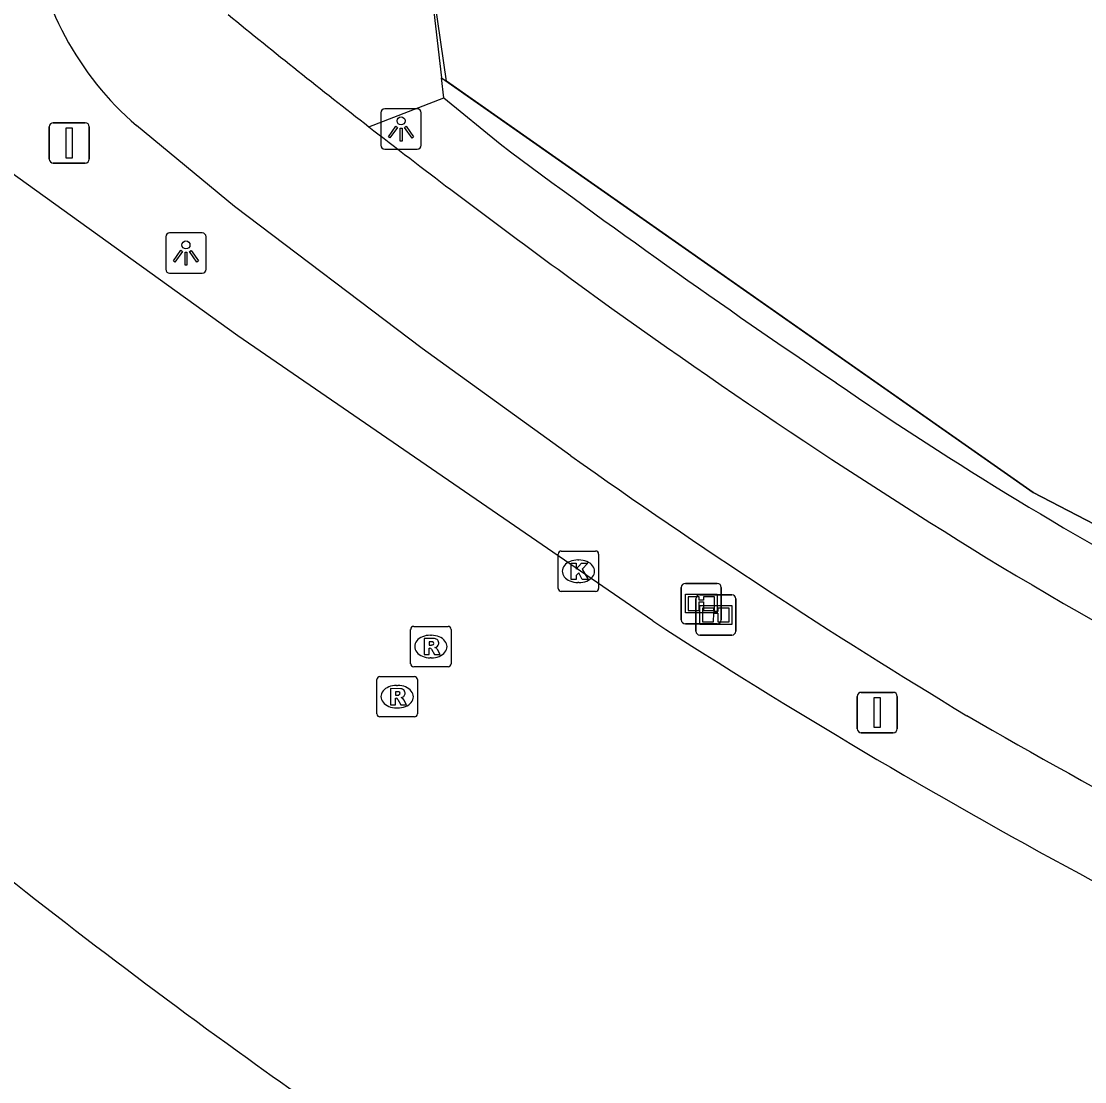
# Model space of a CAD drawing. Extents: x 157692 to 159670, y 381454 to 383289.
# Drawn here: x 157883.27 to 157909.62, y 382253.57 to 382279.84 of the extents above; entities that cross this region are included whole.
import ezdxf

# ---------------------------------------------------------------- set-up
doc = ezdxf.new("R2010")
doc.units = 0
for name, color, linetype in [('IMGEO_Fietspad_open', 7, 'Continuous'), ('IMGEO_Grasland_overig', 7, 'Continuous'), ('IMGEO_Hek', 7, 'Continuous'), ('IMGEO_Informatiebord', 7, 'Continuous'), ('IMGEO_Kolk', 7, 'Continuous'), ('IMGEO_Lichtpunt', 7, 'Continuous'), ('IMGEO_Portaal', 7, 'Continuous'), ('IMGEO_Rijbaan_regionaal_gesloten', 7, 'Continuous'), ('IMGEO_Rioolput', 7, 'Continuous'), ('IMGEO_Verkeersbordpaal', 7, 'Continuous'), ('IMGEO_Voetpad_open', 7, 'Continuous')]:
    doc.layers.add(name, color=color, linetype=linetype)

msp = doc.modelspace()

# ---------------------------------------------------------------- linework, layer by layer
at = {"layer": 'IMGEO_Fietspad_open'}
msp.add_lwpolyline([(157896.892, 382269.077), (157893.207, 382271.732), (157888.558, 382275.252), (157886.13, 382277.258)], dxfattribs=at)
for centre, radius, start, end in [((157891.156, 382283.112), 7.715, 187.022, 229.3552), ((158007.643, 382425.992), 188.495, 230.75647, 232.11247), ((158006.421, 382424.408), 186.494, 232.10981, 232.89514), ((158015.456, 382436.471), 201.565, 232.91553, 233.85683), ((157990.133, 382401.217), 158.16, 233.73239, 238.51938), ((157987.238, 382396.066), 155.848, 234.57031, 238.88629), ((157988.671, 382402.801), 158.761, 239.26795, 244.4835), ((157996.505, 382418.224), 179.641, 240.0076, 243.70494)]:
    msp.add_arc(centre, radius, start, end, dxfattribs=at)
at = {"layer": 'IMGEO_Grasland_overig'}
msp.add_lwpolyline([(157893.686, 382278.441), (157908.345, 382268.167), (157916.848, 382263.754), (157928.758, 382257.878), (157939.464, 382250.486), (158076.245, 382222.292), (158077.524, 382222.097), (158103.667, 382210.061)], dxfattribs=at)
at = {"layer": 'IMGEO_Hek'}
msp.add_lwpolyline([(157916.848, 382263.754), (157908.345, 382268.167), (157893.809, 382278.355), (157893.236, 382282.293)], dxfattribs=at)
at = {"layer": 'IMGEO_Informatiebord'}
for p, q in [((157899.627, 382265.014), (157899.627, 382265.814)), ((157899.627, 382265.814), (157899.627, 382265.014)), ((157899.727, 382265.914), (157900.517, 382265.914)), ((157900.517, 382265.914), (157899.727, 382265.914)), ((157900.617, 382265.814), (157900.617, 382265.014)), ((157900.617, 382265.014), (157900.617, 382265.814)), ((157899.987, 382264.733), (157899.987, 382265.533)), ((157899.987, 382265.533), (157899.987, 382264.733)), ((157900.087, 382265.633), (157900.877, 382265.633)), ((157900.877, 382265.633), (157900.087, 382265.633)), ((157900.977, 382265.533), (157900.977, 382264.733)), ((157900.977, 382264.733), (157900.977, 382265.533)), ((157900.517, 382264.914), (157899.727, 382264.914)), ((157899.727, 382264.914), (157900.517, 382264.914)), ((157900.877, 382264.633), (157900.087, 382264.633)), ((157900.087, 382264.633), (157900.877, 382264.633))]:
    msp.add_line(p, q, dxfattribs=at)
for points in [[(157899.728, 382265.646), (157900.516, 382265.646), (157900.516, 382265.182), (157899.728, 382265.182), (157899.728, 382265.646)], [(157899.793, 382265.581), (157899.793, 382265.247), (157900.068, 382265.247), (157900.069, 382265.46), (157900.173, 382265.461), (157900.174, 382265.247), (157900.451, 382265.247), (157900.451, 382265.581), (157900.175, 382265.581), (157900.175, 382265.501), (157900.069, 382265.501), (157900.069, 382265.581), (157899.793, 382265.581)], [(157900.088, 382265.365), (157900.876, 382265.365), (157900.876, 382264.901), (157900.088, 382264.901), (157900.088, 382265.365)], [(157900.153, 382265.3), (157900.153, 382264.966), (157900.428, 382264.966), (157900.429, 382265.179), (157900.533, 382265.18), (157900.534, 382264.966), (157900.811, 382264.966), (157900.811, 382265.3), (157900.535, 382265.3), (157900.535, 382265.22), (157900.429, 382265.22), (157900.429, 382265.3), (157900.153, 382265.3)]]:
    msp.add_lwpolyline(points, dxfattribs=at)
for centre, start, end in [((157899.727, 382265.814), 90, 180), ((157899.727, 382265.814), 90, 180), ((157900.517, 382265.814), 0, 90), ((157900.517, 382265.814), 360, 90), ((157900.087, 382265.533), 90, 180), ((157900.087, 382265.533), 90, 180), ((157900.877, 382265.533), 0, 90), ((157900.877, 382265.533), 360, 90), ((157899.727, 382265.014), 180, 270), ((157899.727, 382265.014), 180, 270), ((157900.517, 382265.014), 270, 0), ((157900.517, 382265.014), 270, 0), ((157900.087, 382264.733), 180, 270), ((157900.087, 382264.733), 180, 270), ((157900.877, 382264.733), 270, 0), ((157900.877, 382264.733), 270, 0)]:
    msp.add_arc(centre, 0.1, start, end, dxfattribs=at)
at = {"layer": 'IMGEO_Kolk'}
for p, q in [((157896.576, 382265.79), (157896.576, 382266.642)), ((157896.651, 382266.716), (157897.503, 382266.716)), ((157897.577, 382266.642), (157897.577, 382265.79)), ((157897.064, 382266.496), (157897.089, 382266.496)), ((157897.503, 382265.716), (157896.651, 382265.716)), ((157897.087, 382265.936), (157897.062, 382265.936))]:
    msp.add_line(p, q, dxfattribs=at)
for points in [[(157896.576, 382265.79), (157896.576, 382266.642)], [(157896.651, 382266.716), (157897.503, 382266.716)], [(157897.577, 382266.642), (157897.577, 382265.79)], [(157896.897, 382266.416), (157897.02, 382266.416), (157897.02, 382266.265), (157897.15, 382266.416), (157897.314, 382266.416), (157897.168, 382266.265), (157897.321, 382266.016), (157897.169, 382266.016), (157897.084, 382266.18), (157897.02, 382266.113), (157897.02, 382266.016), (157896.897, 382266.016), (157896.897, 382266.416)], [(157897.503, 382265.716), (157896.651, 382265.716)]]:
    msp.add_lwpolyline(points, dxfattribs=at)
for centre, start, end in [((157896.653, 382266.64), 91.552, 178.448), ((157896.653, 382266.64), 91.552, 178.448), ((157897.501, 382266.64), 1.552, 88.448), ((157897.501, 382266.64), 1.552, 88.448), ((157896.653, 382265.792), 181.552, 268.448), ((157896.653, 382265.792), 181.552, 268.448), ((157897.501, 382265.792), 271.552, 358.448), ((157897.501, 382265.792), 271.552, 358.448)]:
    msp.add_arc(centre, 0.0765, start, end, dxfattribs=at)
for centre, major_axis, ratio, start_param, end_param in [((157897.063, 382266.216), (-0.387, 0.002), 0.722429, 4.712389, 7.853982), ((157897.088, 382266.216), (-0.39, 0.002), 0.717154, 1.570796, 4.712389)]:
    msp.add_ellipse(centre, major_axis=major_axis, ratio=ratio, start_param=start_param, end_param=end_param, dxfattribs=at)
at = {"layer": 'IMGEO_Lichtpunt'}
for p, q in [((157892.183, 382277.577), (157892.183, 382276.77)), ((157892.183, 382277.577), (157892.183, 382276.77)), ((157893.085, 382277.672), (157892.277, 382277.672)), ((157893.085, 382277.672), (157892.277, 382277.672)), ((157893.179, 382276.77), (157893.179, 382277.577)), ((157893.179, 382276.77), (157893.179, 382277.577)), ((157892.277, 382276.676), (157893.085, 382276.676)), ((157892.277, 382276.676), (157893.085, 382276.676)), ((157886.854, 382274.504), (157886.854, 382273.697)), ((157886.854, 382274.504), (157886.854, 382273.697)), ((157887.756, 382274.599), (157886.948, 382274.599)), ((157887.756, 382274.599), (157886.948, 382274.599)), ((157887.85, 382273.697), (157887.85, 382274.504)), ((157887.85, 382273.697), (157887.85, 382274.504)), ((157886.948, 382273.603), (157887.756, 382273.603)), ((157886.948, 382273.603), (157887.756, 382273.603))]:
    msp.add_line(p, q, dxfattribs=at)
for points in [[(157892.557, 382277.241), (157892.596, 382277.213), (157892.408, 382276.951), (157892.37, 382276.978), (157892.557, 382277.241)], [(157892.659, 382277.193), (157892.706, 382277.193), (157892.706, 382276.871), (157892.659, 382276.871), (157892.659, 382277.193)], [(157892.769, 382277.213), (157892.807, 382277.24), (157892.994, 382276.978), (157892.955, 382276.95), (157892.769, 382277.213)], [(157887.228, 382274.168), (157887.267, 382274.14), (157887.079, 382273.878), (157887.041, 382273.905), (157887.228, 382274.168)], [(157887.44, 382274.14), (157887.478, 382274.167), (157887.665, 382273.905), (157887.626, 382273.877), (157887.44, 382274.14)], [(157887.33, 382274.12), (157887.377, 382274.12), (157887.377, 382273.798), (157887.33, 382273.798), (157887.33, 382274.12)]]:
    msp.add_lwpolyline(points, dxfattribs=at)
for centre in [(157892.682, 382277.375), (157887.353, 382274.302)]:
    msp.add_circle(centre, 0.0994, dxfattribs=at)
for centre, start, end in [((157892.277, 382277.577), 90, 180), ((157892.277, 382277.577), 90, 180), ((157893.085, 382277.577), 0, 90), ((157893.085, 382277.577), 0, 90), ((157892.277, 382276.77), 180, 270), ((157892.277, 382276.77), 180, 270), ((157893.085, 382276.77), 270, 0), ((157893.085, 382276.77), 270, 360), ((157886.948, 382274.504), 90, 180), ((157886.948, 382274.504), 90, 180), ((157887.756, 382274.504), 0, 90), ((157887.756, 382274.504), 0, 90), ((157886.948, 382273.697), 180, 270), ((157886.948, 382273.697), 180, 270), ((157887.756, 382273.697), 270, 0), ((157887.756, 382273.697), 270, 360)]:
    msp.add_arc(centre, 0.0946, start, end, dxfattribs=at)
at = {"layer": 'IMGEO_Portaal'}
for p, q in [((157884.066, 382277.328), (157884.856, 382277.328)), ((157884.856, 382277.328), (157884.066, 382277.328)), ((157883.966, 382276.428), (157883.966, 382277.228)), ((157883.966, 382277.228), (157883.966, 382276.428)), ((157884.956, 382277.228), (157884.956, 382276.428)), ((157884.956, 382276.428), (157884.956, 382277.228)), ((157884.856, 382276.328), (157884.066, 382276.328)), ((157884.066, 382276.328), (157884.856, 382276.328))]:
    msp.add_line(p, q, dxfattribs=at)
msp.add_lwpolyline([(157884.386, 382277.203), (157884.536, 382277.203), (157884.536, 382276.453), (157884.386, 382276.453), (157884.386, 382277.203)], dxfattribs=at)
for centre, start, end in [((157884.066, 382277.228), 90, 180), ((157884.066, 382277.228), 90, 180), ((157884.856, 382277.228), 0, 90), ((157884.856, 382277.228), 360, 90), ((157884.066, 382276.428), 180, 270), ((157884.066, 382276.428), 180, 270), ((157884.856, 382276.428), 270, 0), ((157884.856, 382276.428), 270, 0)]:
    msp.add_arc(centre, 0.1, start, end, dxfattribs=at)
at = {"layer": 'IMGEO_Rijbaan_regionaal_gesloten'}
msp.add_lwpolyline([(157898.921, 382264.984), (157888.636, 382272.046), (157882.557, 382276.421)], dxfattribs=at)
for centre, radius, start, end in [((157987.405, 382391.015), 168.642, 227.45827, 234.25024), ((157984.01, 382396.637), 156.757, 237.12488, 241.61629), ((157981.64, 382393.238), 152.64, 241.79259, 245.64644), ((157934.333, 382316.945), 77.522, 234.09974, 240.04259)]:
    msp.add_arc(centre, radius, start, end, dxfattribs=at)
at = {"layer": 'IMGEO_Rioolput'}
for p, q in [((157892.92, 382263.924), (157892.92, 382264.776)), ((157892.995, 382264.85), (157893.847, 382264.85)), ((157893.921, 382264.776), (157893.921, 382263.924)), ((157893.408, 382264.63), (157893.433, 382264.63)), ((157893.431, 382264.07), (157893.406, 382264.07)), ((157892.16, 382263.608), (157893.012, 382263.608)), ((157893.847, 382263.85), (157892.995, 382263.85)), ((157892.085, 382262.682), (157892.085, 382263.534)), ((157892.573, 382263.388), (157892.598, 382263.388)), ((157893.086, 382263.534), (157893.086, 382262.682)), ((157892.596, 382262.828), (157892.571, 382262.828)), ((157893.012, 382262.608), (157892.16, 382262.608))]:
    msp.add_line(p, q, dxfattribs=at)
for points in [[(157892.92, 382263.924), (157892.92, 382264.776)], [(157892.995, 382264.85), (157893.847, 382264.85)], [(157893.921, 382264.776), (157893.921, 382263.924)], [(157893.509, 382264.548), (157893.257, 382264.55), (157893.257, 382264.15)], [(157893.435, 382264.469), (157893.381, 382264.469), (157893.381, 382264.388)], [(157893.257, 382264.15), (157893.381, 382264.15), (157893.381, 382264.312), (157893.392, 382264.312)], [(157893.381, 382264.388), (157893.433, 382264.388)], [(157893.439, 382264.283), (157893.51, 382264.15), (157893.65, 382264.15), (157893.585, 382264.276)], [(157892.16, 382263.608), (157893.012, 382263.608)], [(157893.847, 382263.85), (157892.995, 382263.85)], [(157892.085, 382262.682), (157892.085, 382263.534)], [(157893.086, 382263.534), (157893.086, 382262.682)], [(157892.674, 382263.306), (157892.422, 382263.308), (157892.422, 382262.908)], [(157892.6, 382263.227), (157892.546, 382263.227), (157892.546, 382263.146)], [(157892.546, 382263.146), (157892.598, 382263.146)], [(157892.422, 382262.908), (157892.546, 382262.908), (157892.546, 382263.07), (157892.557, 382263.07)], [(157892.604, 382263.041), (157892.675, 382262.908), (157892.815, 382262.908), (157892.75, 382263.034)], [(157893.012, 382262.608), (157892.16, 382262.608)]]:
    msp.add_lwpolyline(points, dxfattribs=at)
for centre, radius, start, end in [((157892.997, 382264.774), 0.0765, 91.552, 178.448), ((157892.997, 382264.774), 0.0765, 91.552, 178.448), ((157893.845, 382264.774), 0.0765, 1.552, 88.448), ((157893.845, 382264.774), 0.0765, 1.552, 88.448), ((157893.441, 382264.373), 0.0964, 77.0061, 93.1865), ((157893.455, 382264.43), 0.0378, 276.6634, 79.6772), ((157893.508, 382264.438), 0.109, 350.3612, 89.416), ((157893.506, 382264.438), 0.112, 277.5842, 350.9817), ((157893.391, 382264.259), 0.0533, 26.0293, 88.6989), ((157893.417, 382264.577), 0.19, 274.7715, 282.9687), ((157893.49, 382264.223), 0.108, 29.5134, 73.7905), ((157892.997, 382263.926), 0.0765, 181.552, 268.448), ((157892.997, 382263.926), 0.0765, 181.552, 268.448), ((157893.845, 382263.926), 0.0765, 271.552, 358.448), ((157893.845, 382263.926), 0.0765, 271.552, 358.448), ((157892.162, 382263.532), 0.0765, 91.552, 178.448), ((157892.162, 382263.532), 0.0765, 91.552, 178.448), ((157893.01, 382263.532), 0.0765, 1.552, 88.448), ((157893.01, 382263.532), 0.0765, 1.552, 88.448), ((157892.582, 382263.335), 0.19, 274.7715, 282.9687), ((157892.606, 382263.131), 0.0964, 77.0061, 93.1865), ((157892.62, 382263.188), 0.0378, 276.6634, 79.6772), ((157892.673, 382263.196), 0.109, 350.3612, 89.416), ((157892.671, 382263.196), 0.112, 277.5842, 350.9817), ((157892.655, 382262.981), 0.108, 29.5134, 73.7905), ((157892.556, 382263.017), 0.0533, 26.0293, 88.6989), ((157892.162, 382262.684), 0.0765, 181.552, 268.448), ((157892.162, 382262.684), 0.0765, 181.552, 268.448), ((157893.01, 382262.684), 0.0765, 271.552, 358.448), ((157893.01, 382262.684), 0.0765, 271.552, 358.448)]:
    msp.add_arc(centre, radius, start, end, dxfattribs=at)
for centre, major_axis, ratio, start_param, end_param in [((157893.407, 382264.35), (-0.387, 0.002), 0.722429, 4.712389, 7.853982), ((157893.432, 382264.35), (-0.39, 0.002), 0.717154, 1.570796, 4.712389), ((157892.572, 382263.108), (-0.387, 0.002), 0.722429, 4.712389, 7.853982), ((157892.597, 382263.108), (-0.39, 0.002), 0.717154, 1.570796, 4.712389)]:
    msp.add_ellipse(centre, major_axis=major_axis, ratio=ratio, start_param=start_param, end_param=end_param, dxfattribs=at)
at = {"layer": 'IMGEO_Verkeersbordpaal'}
for p, q in [((157903.986, 382262.316), (157903.986, 382263.116)), ((157903.986, 382263.116), (157903.986, 382262.316)), ((157904.086, 382263.216), (157904.876, 382263.216)), ((157904.876, 382263.216), (157904.086, 382263.216)), ((157904.976, 382263.116), (157904.976, 382262.316)), ((157904.976, 382262.316), (157904.976, 382263.116)), ((157904.876, 382262.216), (157904.086, 382262.216)), ((157904.086, 382262.216), (157904.876, 382262.216))]:
    msp.add_line(p, q, dxfattribs=at)
msp.add_lwpolyline([(157904.406, 382263.091), (157904.556, 382263.091), (157904.556, 382262.341), (157904.406, 382262.341), (157904.406, 382263.091)], dxfattribs=at)
for centre, start, end in [((157904.086, 382263.116), 90, 180), ((157904.086, 382263.116), 90, 180), ((157904.876, 382263.116), 0, 90), ((157904.876, 382263.116), 360, 90), ((157904.086, 382262.316), 180, 270), ((157904.086, 382262.316), 180, 270), ((157904.876, 382262.316), 270, 0), ((157904.876, 382262.316), 270, 0)]:
    msp.add_arc(centre, 0.1, start, end, dxfattribs=at)
at = {"layer": 'IMGEO_Voetpad_open'}
for points in [[(157883.322, 382363.495), (157882.039, 382363.733), (157890.307, 382303.273), (157892.247, 382289.085), (157893.236, 382282.293), (157893.686, 382278.441)], [(157893.744, 382277.944), (157893.686, 382278.441)], [(157891.886, 382277.229), (157893.744, 382277.944)], [(157893.744, 382277.944), (157895.136, 382276.803)]]:
    msp.add_lwpolyline(points, dxfattribs=at)
for centre, radius, start, end in [((158024.948, 382450.62), 216.941, 233.24655, 235.94654), ((157956.037, 382347.253), 92.716, 235.4592, 242.06312)]:
    msp.add_arc(centre, radius, start, end, dxfattribs=at)

doc.saveas('drawing.dxf')
